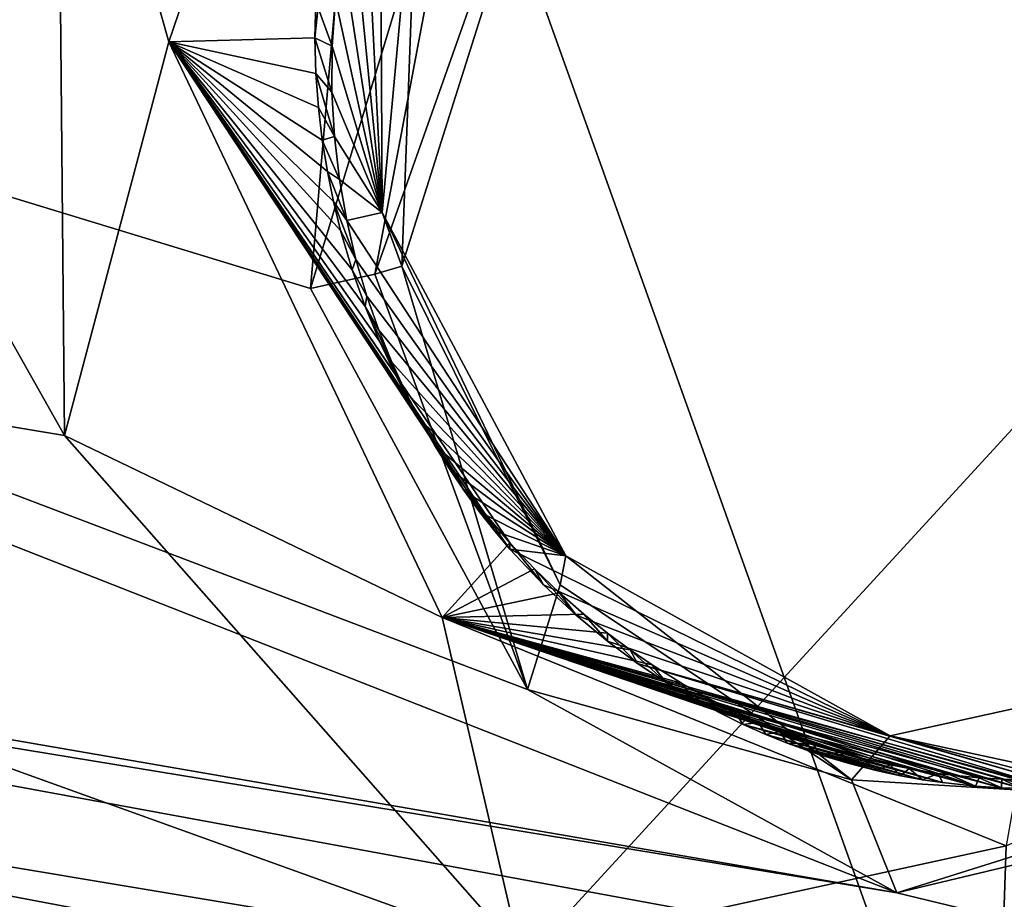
# Model space of a CAD drawing. Header units: millimetres. Extents: x -147 to 294, y -82 to 275.
# Tile 490 of 609: x 212.77 to 215.83, y 253.8 to 256.53. Entities that reach past the tile are written whole.
import ezdxf

# ---------------------------------------------------------------- set-up
doc = ezdxf.new("R2010")
doc.units = ezdxf.units.MM
doc.header["$LTSCALE"] = 67.506716
for name, color, linetype in [('1643', 7, 'CONTINUOUS'), ('1670', 7, 'CONTINUOUS'), ('1770', 7, 'CONTINUOUS'), ('1771', 7, 'CONTINUOUS'), ('1773', 7, 'CONTINUOUS'), ('1774', 7, 'CONTINUOUS'), ('1775', 7, 'CONTINUOUS'), ('1776', 7, 'CONTINUOUS'), ('1777', 7, 'CONTINUOUS'), ('1778', 7, 'CONTINUOUS'), ('499', 7, 'CONTINUOUS'), ('841', 7, 'CONTINUOUS')]:
    doc.layers.add(name, color=color, linetype=linetype)

msp = doc.modelspace()

# ---------------------------------------------------------------- linework, layer by layer
at = {"layer": '1643', "linetype": 'CONTINUOUS'}
for points in [[(209.7386, 260.8668, -5.3634), (212.9104, 255.2397, -5.5744), (207.2502, 256.1819, -5.4247), (209.7386, 260.8668, -5.3634)], [(212.9104, 255.2397, -5.5744), (209.7386, 260.8668, -5.3634), (212.8878, 257.688, -5.5106), (212.9104, 255.2397, -5.5744)], [(212.9104, 255.2397, -5.5744), (214.3254, 253.6347, -5.6757), (207.2502, 256.1819, -5.4247), (212.9104, 255.2397, -5.5744)], [(207.2502, 256.1819, -5.4247), (214.3254, 253.6347, -5.6757), (208.6593, 254.5801, -5.5073), (207.2502, 256.1819, -5.4247)], [(208.6593, 254.5801, -5.5073), (215.6834, 249.9563, -5.8879), (208.6351, 252.0253, -5.6348), (208.6593, 254.5801, -5.5073)], [(215.813, 253.2279, -5.7438), (216.4948, 249.833, -5.9216), (208.6593, 254.5801, -5.5073), (215.813, 253.2279, -5.7438)], [(216.4948, 249.833, -5.9216), (215.6834, 249.9563, -5.8879), (208.6593, 254.5801, -5.5073), (216.4948, 249.833, -5.9216)], [(214.3254, 253.6347, -5.6757), (215.813, 253.2279, -5.7438), (208.6593, 254.5801, -5.5073), (214.3254, 253.6347, -5.6757)], [(218.0888, 254.1746, -5.8102), (216.4948, 249.833, -5.9216), (215.813, 253.2279, -5.7438), (218.0888, 254.1746, -5.8102)]]:
    msp.add_3dface(points, dxfattribs=at)
at = {"layer": '1670', "linetype": 'CONTINUOUS'}
for points in [[(200.4652, 259.7266, -2.9881), (205.8762, 255.4818, -3.1429), (215.4978, 253.8182, -3.4076), (200.4652, 259.7266, -2.9881)], [(213.6752, 255.6969, -3.2831), (200.4652, 259.7266, -2.9881), (214.3498, 254.4508, -3.3447), (213.6752, 255.6969, -3.2831)], [(200.4652, 259.7266, -2.9881), (213.6752, 255.6969, -3.2831), (213.7942, 257.0817, -3.2536), (200.4652, 259.7266, -2.9881)], [(214.3498, 254.4508, -3.3447), (200.4652, 259.7266, -2.9881), (215.4978, 253.8182, -3.4076), (214.3498, 254.4508, -3.3447)], [(205.8762, 255.4818, -3.1429), (206.8386, 255.2395, -3.1584), (215.4978, 253.8182, -3.4076), (205.8762, 255.4818, -3.1429)], [(207.9616, 254.144, -3.2171), (218.493, 253.0936, -3.5592), (206.8386, 255.2395, -3.1584), (207.9616, 254.144, -3.2171)], [(206.8386, 255.2395, -3.1584), (218.493, 253.0936, -3.5592), (215.4978, 253.8182, -3.4076), (206.8386, 255.2395, -3.1584)], [(215.4978, 253.8182, -3.4076), (218.493, 253.0936, -3.5592), (217.4763, 254.2912, -3.4748), (215.4978, 253.8182, -3.4076)], [(208.2129, 252.7985, -3.2862), (218.493, 253.0936, -3.5592), (207.9616, 254.144, -3.2171), (208.2129, 252.7985, -3.2862)]]:
    msp.add_3dface(points, dxfattribs=at)
at = {"layer": '1770', "linetype": 'CONTINUOUS'}
for points in [[(213.2346, 256.4635, -5.3747), (212.8878, 257.688, -5.5106), (213.8954, 258.4044, -5.4284), (213.2346, 256.4635, -5.3747)], [(213.2346, 256.4635, -5.3747), (213.8954, 258.4044, -5.4284), (213.6887, 256.476, -4.6631), (213.2346, 256.4635, -5.3747)], [(213.6887, 256.476, -4.6631), (213.8954, 258.4044, -5.4284), (213.6911, 256.5896, -4.6704), (213.6887, 256.476, -4.6631)], [(212.9104, 255.2397, -5.5744), (212.8878, 257.688, -5.5106), (213.2346, 256.4635, -5.3747), (212.9104, 255.2397, -5.5744)], [(213.6917, 256.366, -4.6561), (213.2346, 256.4635, -5.3747), (213.6887, 256.476, -4.6631), (213.6917, 256.366, -4.6561)], [(214.0839, 254.6744, -5.358), (212.9104, 255.2397, -5.5744), (213.2346, 256.4635, -5.3747), (214.0839, 254.6744, -5.358)], [(214.0839, 254.6744, -5.358), (213.2346, 256.4635, -5.3747), (214.2944, 254.9069, -4.5734), (214.0839, 254.6744, -5.358)], [(214.2944, 254.9069, -4.5734), (213.2346, 256.4635, -5.3747), (214.2169, 254.9975, -4.5781), (214.2944, 254.9069, -4.5734)], [(214.2169, 254.9975, -4.5781), (213.2346, 256.4635, -5.3747), (214.1575, 255.0738, -4.582), (214.2169, 254.9975, -4.5781)], [(214.1575, 255.0738, -4.582), (213.2346, 256.4635, -5.3747), (214.0996, 255.1553, -4.5862), (214.1575, 255.0738, -4.582)], [(214.0996, 255.1553, -4.5862), (213.2346, 256.4635, -5.3747), (214.0432, 255.2421, -4.5908), (214.0996, 255.1553, -4.5862)], [(214.0432, 255.2421, -4.5908), (213.2346, 256.4635, -5.3747), (213.9891, 255.334, -4.5958), (214.0432, 255.2421, -4.5908)], [(213.9891, 255.334, -4.5958), (213.2346, 256.4635, -5.3747), (213.9379, 255.4309, -4.6011), (213.9891, 255.334, -4.5958)], [(213.9379, 255.4309, -4.6011), (213.2346, 256.4635, -5.3747), (213.8897, 255.5331, -4.6067), (213.9379, 255.4309, -4.6011)], [(213.8897, 255.5331, -4.6067), (213.2346, 256.4635, -5.3747), (213.8453, 255.6407, -4.6128), (213.8897, 255.5331, -4.6067)], [(213.8453, 255.6407, -4.6128), (213.2346, 256.4635, -5.3747), (213.8046, 255.7556, -4.6194), (213.8453, 255.6407, -4.6128)], [(213.8046, 255.7556, -4.6194), (213.2346, 256.4635, -5.3747), (213.7685, 255.8779, -4.6265), (213.8046, 255.7556, -4.6194)], [(213.7685, 255.8779, -4.6265), (213.2346, 256.4635, -5.3747), (213.7465, 255.9675, -4.6317), (213.7685, 255.8779, -4.6265)], [(213.7465, 255.9675, -4.6317), (213.2346, 256.4635, -5.3747), (213.7274, 256.0609, -4.6373), (213.7465, 255.9675, -4.6317)], [(213.7274, 256.0609, -4.6373), (213.2346, 256.4635, -5.3747), (213.7116, 256.1585, -4.6432), (213.7274, 256.0609, -4.6373)], [(213.7116, 256.1585, -4.6432), (213.2346, 256.4635, -5.3747), (213.6995, 256.2603, -4.6495), (213.7116, 256.1585, -4.6432)], [(213.6995, 256.2603, -4.6495), (213.2346, 256.4635, -5.3747), (213.6917, 256.366, -4.6561), (213.6995, 256.2603, -4.6495)], [(214.3254, 253.6347, -5.6757), (212.9104, 255.2397, -5.5744), (214.0839, 254.6744, -5.358), (214.3254, 253.6347, -5.6757)], [(214.372, 254.8251, -4.5693), (214.0839, 254.6744, -5.358), (214.2944, 254.9069, -4.5734), (214.372, 254.8251, -4.5693)], [(214.4489, 254.7513, -4.5656), (214.0839, 254.6744, -5.358), (214.372, 254.8251, -4.5693), (214.4489, 254.7513, -4.5656)], [(214.5244, 254.6851, -4.5622), (214.0839, 254.6744, -5.358), (214.4489, 254.7513, -4.5656), (214.5244, 254.6851, -4.5622)], [(214.5981, 254.6259, -4.5593), (214.0839, 254.6744, -5.358), (214.5244, 254.6851, -4.5622), (214.5981, 254.6259, -4.5593)], [(215.8386, 253.9648, -5.378), (214.3254, 253.6347, -5.6757), (214.0839, 254.6744, -5.358), (215.8386, 253.9648, -5.378)], [(215.8386, 253.9648, -5.378), (214.0839, 254.6744, -5.358), (215.874, 254.1695, -4.542), (215.8386, 253.9648, -5.378)], [(215.874, 254.1695, -4.542), (214.0839, 254.6744, -5.358), (215.8244, 254.1712, -4.5419), (215.874, 254.1695, -4.542)], [(215.8244, 254.1712, -4.5419), (214.0839, 254.6744, -5.358), (215.7543, 254.1756, -4.5417), (215.8244, 254.1712, -4.5419)], [(215.7543, 254.1756, -4.5417), (214.0839, 254.6744, -5.358), (215.664, 254.1848, -4.5417), (215.7543, 254.1756, -4.5417)], [(215.664, 254.1848, -4.5417), (214.0839, 254.6744, -5.358), (215.6271, 254.1897, -4.5418), (215.664, 254.1848, -4.5417)], [(215.6271, 254.1897, -4.5418), (214.0839, 254.6744, -5.358), (215.5363, 254.2045, -4.542), (215.6271, 254.1897, -4.5418)], [(215.5363, 254.2045, -4.542), (214.0839, 254.6744, -5.358), (215.4779, 254.2161, -4.5422), (215.5363, 254.2045, -4.542)], [(215.4779, 254.2161, -4.5422), (214.0839, 254.6744, -5.358), (215.3946, 254.2358, -4.5427), (215.4779, 254.2161, -4.5422)], [(215.3946, 254.2358, -4.5427), (214.0839, 254.6744, -5.358), (215.3228, 254.2555, -4.5433), (215.3946, 254.2358, -4.5427)], [(215.3228, 254.2555, -4.5433), (214.0839, 254.6744, -5.358), (215.2367, 254.2828, -4.5441), (215.3228, 254.2555, -4.5433)], [(215.2367, 254.2828, -4.5441), (214.0839, 254.6744, -5.358), (215.1356, 254.32, -4.5454), (215.2367, 254.2828, -4.5441)], [(215.1356, 254.32, -4.5454), (214.0839, 254.6744, -5.358), (215.0676, 254.3483, -4.5465), (215.1356, 254.32, -4.5454)], [(215.0676, 254.3483, -4.5465), (214.0839, 254.6744, -5.358), (214.9937, 254.3821, -4.5479), (215.0676, 254.3483, -4.5465)], [(214.9937, 254.3821, -4.5479), (214.0839, 254.6744, -5.358), (214.914, 254.4224, -4.5496), (214.9937, 254.3821, -4.5479)], [(214.914, 254.4224, -4.5496), (214.0839, 254.6744, -5.358), (214.8286, 254.4701, -4.5518), (214.914, 254.4224, -4.5496)], [(214.8286, 254.4701, -4.5518), (214.0839, 254.6744, -5.358), (214.7378, 254.5266, -4.5545), (214.8286, 254.4701, -4.5518)], [(214.7378, 254.5266, -4.5545), (214.0839, 254.6744, -5.358), (214.6694, 254.5733, -4.5567), (214.7378, 254.5266, -4.5545)], [(214.6694, 254.5733, -4.5567), (214.0839, 254.6744, -5.358), (214.5981, 254.6259, -4.5593), (214.6694, 254.5733, -4.5567)], [(215.813, 253.2279, -5.7438), (214.3254, 253.6347, -5.6757), (215.8386, 253.9648, -5.378), (215.813, 253.2279, -5.7438)]]:
    msp.add_3dface(points, dxfattribs=at)
at = {"layer": '1771', "linetype": 'CONTINUOUS'}
for points in [[(218.0888, 254.1746, -5.8102), (215.813, 253.2279, -5.7438), (217.6556, 254.7833, -5.4365), (218.0888, 254.1746, -5.8102)], [(215.813, 253.2279, -5.7438), (215.8386, 253.9648, -5.378), (217.6556, 254.7833, -5.4365), (215.813, 253.2279, -5.7438)]]:
    msp.add_3dface(points, dxfattribs=at)
at = {"layer": '1773', "linetype": 'CONTINUOUS'}
for points in [[(213.6887, 256.476, -4.6631), (213.6911, 256.5896, -4.6704), (213.7428, 256.4505, -4.2667), (213.6887, 256.476, -4.6631)], [(213.7428, 256.4505, -4.2667), (213.6911, 256.5896, -4.6704), (213.7531, 256.5956, -4.2636), (213.7428, 256.4505, -4.2667)], [(213.6917, 256.366, -4.6561), (213.6887, 256.476, -4.6631), (213.7418, 256.3077, -4.2702), (213.6917, 256.366, -4.6561)], [(213.7418, 256.3077, -4.2702), (213.6887, 256.476, -4.6631), (213.7428, 256.4505, -4.2667), (213.7418, 256.3077, -4.2702)], [(213.6995, 256.2603, -4.6495), (213.6917, 256.366, -4.6561), (213.7493, 256.1697, -4.2739), (213.6995, 256.2603, -4.6495)], [(213.7493, 256.1697, -4.2739), (213.6917, 256.366, -4.6561), (213.7418, 256.3077, -4.2702), (213.7493, 256.1697, -4.2739)], [(213.7116, 256.1585, -4.6432), (213.6995, 256.2603, -4.6495), (213.7493, 256.1697, -4.2739), (213.7116, 256.1585, -4.6432)], [(213.7653, 256.036, -4.278), (213.7116, 256.1585, -4.6432), (213.7493, 256.1697, -4.2739), (213.7653, 256.036, -4.278)], [(213.7274, 256.0609, -4.6373), (213.7116, 256.1585, -4.6432), (213.7653, 256.036, -4.278), (213.7274, 256.0609, -4.6373)], [(213.7465, 255.9675, -4.6317), (213.7274, 256.0609, -4.6373), (213.7877, 255.9087, -4.2821), (213.7465, 255.9675, -4.6317)], [(213.7877, 255.9087, -4.2821), (213.7274, 256.0609, -4.6373), (213.7653, 256.036, -4.278), (213.7877, 255.9087, -4.2821)], [(213.7685, 255.8779, -4.6265), (213.7465, 255.9675, -4.6317), (213.8163, 255.7877, -4.2864), (213.7685, 255.8779, -4.6265)], [(213.8163, 255.7877, -4.2864), (213.7465, 255.9675, -4.6317), (213.7877, 255.9087, -4.2821), (213.8163, 255.7877, -4.2864)], [(213.8046, 255.7556, -4.6194), (213.7685, 255.8779, -4.6265), (213.8163, 255.7877, -4.2864), (213.8046, 255.7556, -4.6194)], [(213.8499, 255.6737, -4.2908), (213.8046, 255.7556, -4.6194), (213.8163, 255.7877, -4.2864), (213.8499, 255.6737, -4.2908)], [(213.8453, 255.6407, -4.6128), (213.8046, 255.7556, -4.6194), (213.8499, 255.6737, -4.2908), (213.8453, 255.6407, -4.6128)], [(213.887, 255.5674, -4.2951), (213.8453, 255.6407, -4.6128), (213.8499, 255.6737, -4.2908), (213.887, 255.5674, -4.2951)], [(213.8897, 255.5331, -4.6067), (213.8453, 255.6407, -4.6128), (213.9276, 255.4685, -4.2994), (213.8897, 255.5331, -4.6067)], [(213.9276, 255.4685, -4.2994), (213.8453, 255.6407, -4.6128), (213.887, 255.5674, -4.2951), (213.9276, 255.4685, -4.2994)], [(213.9379, 255.4309, -4.6011), (213.8897, 255.5331, -4.6067), (213.9702, 255.376, -4.3035), (213.9379, 255.4309, -4.6011)], [(213.9702, 255.376, -4.3035), (213.8897, 255.5331, -4.6067), (213.9276, 255.4685, -4.2994), (213.9702, 255.376, -4.3035)], [(213.9891, 255.334, -4.5958), (213.9379, 255.4309, -4.6011), (214.0147, 255.2902, -4.3076), (213.9891, 255.334, -4.5958)], [(214.0147, 255.2902, -4.3076), (213.9379, 255.4309, -4.6011), (213.9702, 255.376, -4.3035), (214.0147, 255.2902, -4.3076)], [(214.0432, 255.2421, -4.5908), (213.9891, 255.334, -4.5958), (214.0604, 255.2103, -4.3116), (214.0432, 255.2421, -4.5908)], [(214.0604, 255.2103, -4.3116), (213.9891, 255.334, -4.5958), (214.0147, 255.2902, -4.3076), (214.0604, 255.2103, -4.3116)], [(214.0996, 255.1553, -4.5862), (214.0432, 255.2421, -4.5908), (214.1068, 255.136, -4.3155), (214.0996, 255.1553, -4.5862)], [(214.1068, 255.136, -4.3155), (214.0432, 255.2421, -4.5908), (214.0604, 255.2103, -4.3116), (214.1068, 255.136, -4.3155)], [(214.1575, 255.0738, -4.582), (214.0996, 255.1553, -4.5862), (214.1537, 255.067, -4.3192), (214.1575, 255.0738, -4.582)], [(214.1537, 255.067, -4.3192), (214.0996, 255.1553, -4.5862), (214.1068, 255.136, -4.3155), (214.1537, 255.067, -4.3192)], [(214.2008, 255.0026, -4.3229), (214.1575, 255.0738, -4.582), (214.1537, 255.067, -4.3192), (214.2008, 255.0026, -4.3229)], [(214.2169, 254.9975, -4.5781), (214.1575, 255.0738, -4.582), (214.2481, 254.9427, -4.3264), (214.2169, 254.9975, -4.5781)], [(214.2481, 254.9427, -4.3264), (214.1575, 255.0738, -4.582), (214.2008, 255.0026, -4.3229), (214.2481, 254.9427, -4.3264)], [(214.2944, 254.9069, -4.5734), (214.2169, 254.9975, -4.5781), (214.2953, 254.8868, -4.3298), (214.2944, 254.9069, -4.5734)], [(214.2953, 254.8868, -4.3298), (214.2169, 254.9975, -4.5781), (214.2481, 254.9427, -4.3264), (214.2953, 254.8868, -4.3298)], [(214.372, 254.8251, -4.5693), (214.2944, 254.9069, -4.5734), (214.3991, 254.7762, -4.3369), (214.372, 254.8251, -4.5693)], [(214.3991, 254.7762, -4.3369), (214.2944, 254.9069, -4.5734), (214.2953, 254.8868, -4.3298), (214.3991, 254.7762, -4.3369)], [(214.4489, 254.7513, -4.5656), (214.372, 254.8251, -4.5693), (214.5006, 254.6813, -4.3436), (214.4489, 254.7513, -4.5656)], [(214.5006, 254.6813, -4.3436), (214.372, 254.8251, -4.5693), (214.3991, 254.7762, -4.3369), (214.5006, 254.6813, -4.3436)], [(214.5244, 254.6851, -4.5622), (214.4489, 254.7513, -4.5656), (214.5006, 254.6813, -4.3436), (214.5244, 254.6851, -4.5622)], [(214.5986, 254.6002, -4.3497), (214.5244, 254.6851, -4.5622), (214.5006, 254.6813, -4.3436), (214.5986, 254.6002, -4.3497)], [(214.5981, 254.6259, -4.5593), (214.5244, 254.6851, -4.5622), (214.5986, 254.6002, -4.3497), (214.5981, 254.6259, -4.5593)], [(214.6694, 254.5733, -4.5567), (214.5981, 254.6259, -4.5593), (214.6921, 254.531, -4.3552), (214.6694, 254.5733, -4.5567)], [(214.6921, 254.531, -4.3552), (214.5981, 254.6259, -4.5593), (214.5986, 254.6002, -4.3497), (214.6921, 254.531, -4.3552)], [(214.7378, 254.5266, -4.5545), (214.6694, 254.5733, -4.5567), (214.781, 254.4721, -4.3604), (214.7378, 254.5266, -4.5545)], [(214.781, 254.4721, -4.3604), (214.6694, 254.5733, -4.5567), (214.6921, 254.531, -4.3552), (214.781, 254.4721, -4.3604)], [(214.8286, 254.4701, -4.5518), (214.7378, 254.5266, -4.5545), (214.781, 254.4721, -4.3604), (214.8286, 254.4701, -4.5518)], [(214.8654, 254.4217, -4.3651), (214.8286, 254.4701, -4.5518), (214.781, 254.4721, -4.3604), (214.8654, 254.4217, -4.3651)], [(214.914, 254.4224, -4.5496), (214.8286, 254.4701, -4.5518), (214.8654, 254.4217, -4.3651), (214.914, 254.4224, -4.5496)], [(214.9453, 254.3786, -4.3694), (214.914, 254.4224, -4.5496), (214.8654, 254.4217, -4.3651), (214.9453, 254.3786, -4.3694)], [(214.9937, 254.3821, -4.5479), (214.914, 254.4224, -4.5496), (214.9453, 254.3786, -4.3694), (214.9937, 254.3821, -4.5479)], [(215.0206, 254.3418, -4.3734), (214.9937, 254.3821, -4.5479), (214.9453, 254.3786, -4.3694), (215.0206, 254.3418, -4.3734)], [(215.0676, 254.3483, -4.5465), (214.9937, 254.3821, -4.5479), (215.0206, 254.3418, -4.3734), (215.0676, 254.3483, -4.5465)], [(215.0913, 254.3105, -4.377), (215.0676, 254.3483, -4.5465), (215.0206, 254.3418, -4.3734), (215.0913, 254.3105, -4.377)], [(215.1356, 254.32, -4.5454), (215.0676, 254.3483, -4.5465), (215.0913, 254.3105, -4.377), (215.1356, 254.32, -4.5454)], [(215.1575, 254.2838, -4.3804), (215.1356, 254.32, -4.5454), (215.0913, 254.3105, -4.377), (215.1575, 254.2838, -4.3804)], [(215.2367, 254.2828, -4.5441), (215.1356, 254.32, -4.5454), (215.1575, 254.2838, -4.3804), (215.2367, 254.2828, -4.5441)], [(215.2588, 254.2478, -4.3853), (215.2367, 254.2828, -4.5441), (215.1575, 254.2838, -4.3804), (215.2588, 254.2478, -4.3853)], [(215.3228, 254.2555, -4.5433), (215.2367, 254.2828, -4.5441), (215.2588, 254.2478, -4.3853), (215.3228, 254.2555, -4.5433)], [(215.3503, 254.2201, -4.3897), (215.3228, 254.2555, -4.5433), (215.2588, 254.2478, -4.3853), (215.3503, 254.2201, -4.3897)], [(215.3946, 254.2358, -4.5427), (215.3228, 254.2555, -4.5433), (215.3503, 254.2201, -4.3897), (215.3946, 254.2358, -4.5427)], [(215.4337, 254.1987, -4.3936), (215.3946, 254.2358, -4.5427), (215.3503, 254.2201, -4.3897), (215.4337, 254.1987, -4.3936)], [(215.4779, 254.2161, -4.5422), (215.3946, 254.2358, -4.5427), (215.4337, 254.1987, -4.3936), (215.4779, 254.2161, -4.5422)], [(215.5097, 254.1823, -4.397), (215.4779, 254.2161, -4.5422), (215.4337, 254.1987, -4.3936), (215.5097, 254.1823, -4.397)], [(215.5363, 254.2045, -4.542), (215.4779, 254.2161, -4.5422), (215.5097, 254.1823, -4.397), (215.5363, 254.2045, -4.542)], [(215.5782, 254.1699, -4.4), (215.5363, 254.2045, -4.542), (215.5097, 254.1823, -4.397), (215.5782, 254.1699, -4.4)], [(215.6271, 254.1897, -4.5418), (215.5363, 254.2045, -4.542), (215.5782, 254.1699, -4.4), (215.6271, 254.1897, -4.5418)], [(215.6397, 254.1608, -4.4027), (215.6271, 254.1897, -4.5418), (215.5782, 254.1699, -4.4), (215.6397, 254.1608, -4.4027)], [(215.664, 254.1848, -4.5417), (215.6271, 254.1897, -4.5418), (215.743, 254.1495, -4.4071), (215.664, 254.1848, -4.5417)], [(215.743, 254.1495, -4.4071), (215.6271, 254.1897, -4.5418), (215.6397, 254.1608, -4.4027), (215.743, 254.1495, -4.4071)], [(215.7543, 254.1756, -4.5417), (215.664, 254.1848, -4.5417), (215.743, 254.1495, -4.4071), (215.7543, 254.1756, -4.5417)], [(215.8238, 254.1443, -4.4104), (215.7543, 254.1756, -4.5417), (215.743, 254.1495, -4.4071), (215.8238, 254.1443, -4.4104)], [(215.8244, 254.1712, -4.5419), (215.7543, 254.1756, -4.5417), (215.8238, 254.1443, -4.4104), (215.8244, 254.1712, -4.5419)], [(215.8876, 254.1424, -4.413), (215.8244, 254.1712, -4.5419), (215.8238, 254.1443, -4.4104), (215.8876, 254.1424, -4.413)], [(215.874, 254.1695, -4.542), (215.8244, 254.1712, -4.5419), (215.8876, 254.1424, -4.413), (215.874, 254.1695, -4.542)]]:
    msp.add_3dface(points, dxfattribs=at)
at = {"layer": '1774', "linetype": 'CONTINUOUS'}
for points in [[(213.8427, 257.0316, -4.2574), (213.8917, 257.1713, -4.2564), (213.8979, 255.9331, -4.2854), (213.8427, 257.0316, -4.2574)], [(213.8979, 255.9331, -4.2854), (213.8917, 257.1713, -4.2564), (214.0111, 257.1634, -4.2611), (213.8979, 255.9331, -4.2854)], [(213.8032, 256.8887, -4.2589), (213.8427, 257.0316, -4.2574), (213.8979, 255.9331, -4.2854), (213.8032, 256.8887, -4.2589)], [(213.7733, 256.7419, -4.261), (213.8032, 256.8887, -4.2589), (213.8979, 255.9331, -4.2854), (213.7733, 256.7419, -4.261)], [(213.7531, 256.5956, -4.2636), (213.7733, 256.7419, -4.261), (213.8979, 255.9331, -4.2854), (213.7531, 256.5956, -4.2636)], [(213.7428, 256.4505, -4.2667), (213.7531, 256.5956, -4.2636), (213.8979, 255.9331, -4.2854), (213.7428, 256.4505, -4.2667)], [(213.7418, 256.3077, -4.2702), (213.7428, 256.4505, -4.2667), (213.8979, 255.9331, -4.2854), (213.7418, 256.3077, -4.2702)], [(213.7493, 256.1697, -4.2739), (213.7418, 256.3077, -4.2702), (213.8979, 255.9331, -4.2854), (213.7493, 256.1697, -4.2739)], [(213.7653, 256.036, -4.278), (213.7493, 256.1697, -4.2739), (213.8979, 255.9331, -4.2854), (213.7653, 256.036, -4.278)], [(213.7877, 255.9087, -4.2821), (213.7653, 256.036, -4.278), (213.8979, 255.9331, -4.2854), (213.7877, 255.9087, -4.2821)], [(213.7877, 255.9087, -4.2821), (213.8979, 255.9331, -4.2854), (214.4693, 254.8664, -4.3366), (213.7877, 255.9087, -4.2821)], [(213.8163, 255.7877, -4.2864), (213.7877, 255.9087, -4.2821), (214.4693, 254.8664, -4.3366), (213.8163, 255.7877, -4.2864)], [(213.8499, 255.6737, -4.2908), (213.8163, 255.7877, -4.2864), (214.4693, 254.8664, -4.3366), (213.8499, 255.6737, -4.2908)], [(213.887, 255.5674, -4.2951), (213.8499, 255.6737, -4.2908), (214.4693, 254.8664, -4.3366), (213.887, 255.5674, -4.2951)], [(213.9276, 255.4685, -4.2994), (213.887, 255.5674, -4.2951), (214.4693, 254.8664, -4.3366), (213.9276, 255.4685, -4.2994)], [(213.9702, 255.376, -4.3035), (213.9276, 255.4685, -4.2994), (214.4693, 254.8664, -4.3366), (213.9702, 255.376, -4.3035)], [(214.0147, 255.2902, -4.3076), (213.9702, 255.376, -4.3035), (214.4693, 254.8664, -4.3366), (214.0147, 255.2902, -4.3076)], [(214.0604, 255.2103, -4.3116), (214.0147, 255.2902, -4.3076), (214.4693, 254.8664, -4.3366), (214.0604, 255.2103, -4.3116)], [(214.1068, 255.136, -4.3155), (214.0604, 255.2103, -4.3116), (214.4693, 254.8664, -4.3366), (214.1068, 255.136, -4.3155)], [(214.1537, 255.067, -4.3192), (214.1068, 255.136, -4.3155), (214.4693, 254.8664, -4.3366), (214.1537, 255.067, -4.3192)], [(214.2008, 255.0026, -4.3229), (214.1537, 255.067, -4.3192), (214.4693, 254.8664, -4.3366), (214.2008, 255.0026, -4.3229)], [(214.2481, 254.9427, -4.3264), (214.2008, 255.0026, -4.3229), (214.4693, 254.8664, -4.3366), (214.2481, 254.9427, -4.3264)], [(214.2953, 254.8868, -4.3298), (214.2481, 254.9427, -4.3264), (214.4693, 254.8664, -4.3366), (214.2953, 254.8868, -4.3298)], [(214.3991, 254.7762, -4.3369), (214.2953, 254.8868, -4.3298), (215.4779, 254.3062, -4.3917), (214.3991, 254.7762, -4.3369)], [(215.4779, 254.3062, -4.3917), (214.2953, 254.8868, -4.3298), (214.4693, 254.8664, -4.3366), (215.4779, 254.3062, -4.3917)], [(214.5006, 254.6813, -4.3436), (214.3991, 254.7762, -4.3369), (215.4779, 254.3062, -4.3917), (214.5006, 254.6813, -4.3436)], [(214.5986, 254.6002, -4.3497), (214.5006, 254.6813, -4.3436), (215.4779, 254.3062, -4.3917), (214.5986, 254.6002, -4.3497)], [(217.1321, 254.6699, -4.45), (216.083, 254.1484, -4.4207), (215.4779, 254.3062, -4.3917), (217.1321, 254.6699, -4.45)], [(214.6921, 254.531, -4.3552), (214.5986, 254.6002, -4.3497), (215.4779, 254.3062, -4.3917), (214.6921, 254.531, -4.3552)], [(216.0341, 254.1451, -4.4188), (215.9853, 254.1431, -4.4169), (214.6921, 254.531, -4.3552), (216.0341, 254.1451, -4.4188)], [(216.0341, 254.1451, -4.4188), (214.6921, 254.531, -4.3552), (215.4779, 254.3062, -4.3917), (216.0341, 254.1451, -4.4188)], [(215.9853, 254.1431, -4.4169), (214.781, 254.4721, -4.3604), (214.6921, 254.531, -4.3552), (215.9853, 254.1431, -4.4169)], [(215.9853, 254.1431, -4.4169), (215.9364, 254.1421, -4.415), (214.781, 254.4721, -4.3604), (215.9853, 254.1431, -4.4169)], [(215.9364, 254.1421, -4.415), (215.8876, 254.1424, -4.413), (214.781, 254.4721, -4.3604), (215.9364, 254.1421, -4.415)], [(215.8876, 254.1424, -4.413), (214.8654, 254.4217, -4.3651), (214.781, 254.4721, -4.3604), (215.8876, 254.1424, -4.413)], [(215.8876, 254.1424, -4.413), (215.8238, 254.1443, -4.4104), (214.8654, 254.4217, -4.3651), (215.8876, 254.1424, -4.413)], [(215.8238, 254.1443, -4.4104), (214.9453, 254.3786, -4.3694), (214.8654, 254.4217, -4.3651), (215.8238, 254.1443, -4.4104)], [(215.8238, 254.1443, -4.4104), (215.743, 254.1495, -4.4071), (214.9453, 254.3786, -4.3694), (215.8238, 254.1443, -4.4104)], [(215.743, 254.1495, -4.4071), (215.0206, 254.3418, -4.3734), (214.9453, 254.3786, -4.3694), (215.743, 254.1495, -4.4071)], [(215.743, 254.1495, -4.4071), (215.6397, 254.1608, -4.4027), (215.0206, 254.3418, -4.3734), (215.743, 254.1495, -4.4071)], [(215.6397, 254.1608, -4.4027), (215.0913, 254.3105, -4.377), (215.0206, 254.3418, -4.3734), (215.6397, 254.1608, -4.4027)], [(215.6397, 254.1608, -4.4027), (215.5782, 254.1699, -4.4), (215.0913, 254.3105, -4.377), (215.6397, 254.1608, -4.4027)], [(215.5782, 254.1699, -4.4), (215.1575, 254.2838, -4.3804), (215.0913, 254.3105, -4.377), (215.5782, 254.1699, -4.4)], [(216.083, 254.1484, -4.4207), (216.0341, 254.1451, -4.4188), (215.4779, 254.3062, -4.3917), (216.083, 254.1484, -4.4207)], [(215.5782, 254.1699, -4.4), (215.5097, 254.1823, -4.397), (215.1575, 254.2838, -4.3804), (215.5782, 254.1699, -4.4)], [(215.5097, 254.1823, -4.397), (215.4337, 254.1987, -4.3936), (215.1575, 254.2838, -4.3804), (215.5097, 254.1823, -4.397)], [(215.4337, 254.1987, -4.3936), (215.2588, 254.2478, -4.3853), (215.1575, 254.2838, -4.3804), (215.4337, 254.1987, -4.3936)], [(215.4337, 254.1987, -4.3936), (215.3503, 254.2201, -4.3897), (215.2588, 254.2478, -4.3853), (215.4337, 254.1987, -4.3936)]]:
    msp.add_3dface(points, dxfattribs=at)
at = {"layer": '1775', "linetype": 'CONTINUOUS'}
for points in [[(213.9585, 255.7663, -3.5938), (214.0111, 257.1634, -4.2611), (214.5907, 257.7629, -3.6291), (213.9585, 255.7663, -3.5938)], [(213.8979, 255.9331, -4.2854), (214.0111, 257.1634, -4.2611), (213.9585, 255.7663, -3.5938), (213.8979, 255.9331, -4.2854)]]:
    msp.add_3dface(points, dxfattribs=at)
at = {"layer": '1776', "linetype": 'CONTINUOUS'}
for points in [[(213.9585, 255.7663, -3.5938), (214.5907, 257.7629, -3.6291), (213.8753, 255.7414, -3.372), (213.9585, 255.7663, -3.5938)], [(214.5907, 257.7629, -3.6291), (214.1825, 257.3749, -3.3599), (213.8753, 255.7414, -3.372), (214.5907, 257.7629, -3.6291)], [(213.7942, 257.0817, -3.2536), (213.6752, 255.6969, -3.2831), (214.1825, 257.3749, -3.3599), (213.7942, 257.0817, -3.2536)], [(214.1825, 257.3749, -3.3599), (213.6752, 255.6969, -3.2831), (213.8753, 255.7414, -3.372), (214.1825, 257.3749, -3.3599)]]:
    msp.add_3dface(points, dxfattribs=at)
at = {"layer": '1777', "linetype": 'CONTINUOUS'}
for points in [[(214.3498, 254.4508, -3.3447), (213.9585, 255.7663, -3.5938), (213.8753, 255.7414, -3.372), (214.3498, 254.4508, -3.3447)], [(213.9585, 255.7663, -3.5938), (214.3498, 254.4508, -3.3447), (214.4517, 254.7754, -3.608), (213.9585, 255.7663, -3.5938)], [(213.6752, 255.6969, -3.2831), (214.3498, 254.4508, -3.3447), (213.8753, 255.7414, -3.372), (213.6752, 255.6969, -3.2831)], [(214.4517, 254.7754, -3.608), (214.3498, 254.4508, -3.3447), (215.3568, 254.1697, -3.6353), (214.4517, 254.7754, -3.608)], [(214.3498, 254.4508, -3.3447), (215.4978, 253.8182, -3.4076), (215.3568, 254.1697, -3.6353), (214.3498, 254.4508, -3.3447)], [(215.4978, 253.8182, -3.4076), (217.4763, 254.2912, -3.4748), (216.4115, 254.1055, -3.6672), (215.4978, 253.8182, -3.4076)], [(215.3568, 254.1697, -3.6353), (215.4978, 253.8182, -3.4076), (216.4115, 254.1055, -3.6672), (215.3568, 254.1697, -3.6353)]]:
    msp.add_3dface(points, dxfattribs=at)
at = {"layer": '1778', "linetype": 'CONTINUOUS'}
for points in [[(214.4693, 254.8664, -4.3366), (213.8979, 255.9331, -4.2854), (214.4517, 254.7754, -3.608), (214.4693, 254.8664, -4.3366)], [(213.8979, 255.9331, -4.2854), (213.9585, 255.7663, -3.5938), (214.4517, 254.7754, -3.608), (213.8979, 255.9331, -4.2854)], [(214.4693, 254.8664, -4.3366), (214.4517, 254.7754, -3.608), (215.3568, 254.1697, -3.6353), (214.4693, 254.8664, -4.3366)], [(215.4779, 254.3062, -4.3917), (214.4693, 254.8664, -4.3366), (215.3568, 254.1697, -3.6353), (215.4779, 254.3062, -4.3917)], [(217.1321, 254.6699, -4.45), (215.4779, 254.3062, -4.3917), (216.4115, 254.1055, -3.6672), (217.1321, 254.6699, -4.45)], [(215.4779, 254.3062, -4.3917), (215.3568, 254.1697, -3.6353), (216.4115, 254.1055, -3.6672), (215.4779, 254.3062, -4.3917)]]:
    msp.add_3dface(points, dxfattribs=at)
at = {"layer": '499', "linetype": 'CONTINUOUS'}
for points in [[(189.7696, 260.8421, -19.4657), (214.4256, 264.8725, -22.7697), (211.4978, 250.5133, -27.9949), (189.7696, 260.8421, -19.4657)], [(214.4256, 264.8725, -22.7697), (221.3649, 261.2592, -25.4336), (211.4978, 250.5133, -27.9949), (214.4256, 264.8725, -22.7697)], [(221.3649, 261.2592, -25.4336), (234.5354, 258.6419, -28.2232), (211.4978, 250.5133, -27.9949), (221.3649, 261.2592, -25.4336)], [(234.5354, 258.6419, -28.2232), (234.1026, 247.4318, -32.3338), (211.4978, 250.5133, -27.9949), (234.5354, 258.6419, -28.2232)]]:
    msp.add_3dface(points, dxfattribs=at)
at = {"layer": '841', "linetype": 'CONTINUOUS'}
for points in [[(235.3829, 271.5451, -20.1748), (210.9552, 266.206, -18.8717), (234.1615, 245.1822, -31.7777), (235.3829, 271.5451, -20.1748)], [(210.9552, 266.206, -18.8717), (191.5913, 251.9394, -20.2239), (219.8086, 241.4604, -31.151), (210.9552, 266.206, -18.8717)], [(234.1615, 245.1822, -31.7777), (210.9552, 266.206, -18.8717), (219.8086, 241.4604, -31.151), (234.1615, 245.1822, -31.7777)]]:
    msp.add_3dface(points, dxfattribs=at)

doc.saveas('drawing.dxf')
